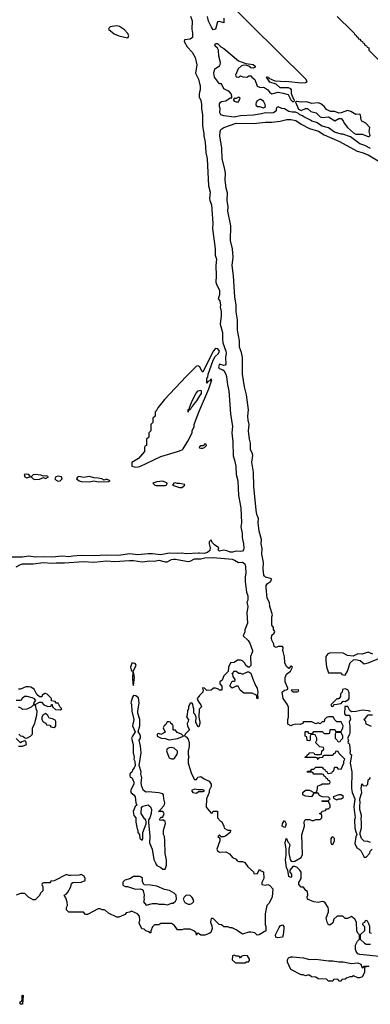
# Model space of a CAD drawing. Header units: inches. Extents: x 2701323 to 2964515, y 494916 to 722124.
# Tile 288 of 656: x 2828283 to 2831629, y 626626 to 636040. Entities that reach past the tile are written whole.
import ezdxf

# ---------------------------------------------------------------- set-up
doc = ezdxf.new("R2010")
doc.units = ezdxf.units.IN
doc.header["$MEASUREMENT"] = 0
for name, color, linetype in [('C8622', 7, 'Continuous'), ('C8623', 7, 'Continuous'), ('C8632', 7, 'Continuous'), ('C8633', 7, 'Continuous')]:
    doc.layers.add(name, color=color, linetype=linetype)

msp = doc.modelspace()

# ---------------------------------------------------------------- linework, layer by layer
at = {"layer": 'C8622', "color": 2, "elevation": 2}
for points in [[(2829370, 629888.7), (2829352, 629888), (2829341, 629850), (2829345.4, 629825.4), (2829350, 629814), (2829370, 629814), (2829395.3, 629870), (2829383.1, 629883.1)], [(2829370, 629806), (2829362, 629798), (2829358, 629750), (2829362, 629690), (2829370, 629674), (2829379, 629750)], [(2829370, 629578), (2829358.8, 629561.2), (2829342, 629510), (2829350.9, 629490.9), (2829351.3, 629430), (2829370.8, 629350), (2829358, 629290), (2829384.7, 629230), (2829358, 629190), (2829351, 629170), (2829364.7, 629110), (2829364.7, 629030), (2829374.8, 628990), (2829371, 628970), (2829381, 628950), (2829384.7, 628910), (2829374.4, 628885.6), (2829362, 628870), (2829354, 628846), (2829334, 628830), (2829334, 628810), (2829338, 628798), (2829354, 628794), (2829371, 628751), (2829371, 628730), (2829341, 628670), (2829347.3, 628647.3), (2829371.3, 628630), (2829386, 628610), (2829391, 628551), (2829402, 628530), (2829384, 628516), (2829366, 628470), (2829371.3, 628431.3), (2829391, 628410), (2829391.1, 628368.9), (2829404, 628304), (2829411.3, 628290), (2829411.3, 628270), (2829424.7, 628250), (2829430, 628214), (2829450, 628194), (2829458, 628210), (2829458, 628270), (2829488.7, 628350), (2829488.4, 628368.4), (2829486, 628390), (2829476.4, 628396.4), (2829441.2, 628450), (2829444, 628510), (2829458, 628522), (2829510, 628534), (2829530, 628514), (2829541, 628490), (2829538, 628450), (2829524.7, 628410), (2829512, 628390), (2829511.1, 628368.9), (2829524, 628230), (2829522.8, 628170), (2829547.7, 628110), (2829562, 628010), (2829579.6, 627979.6), (2829583.6, 627963.6), (2829591.6, 627951.6), (2829630, 627934.8), (2829650, 627918.8), (2829670, 627918), (2829683.3, 627956.7), (2829684.8, 628004.8), (2829669.4, 628069.4), (2829669.3, 628190), (2829665.2, 628230), (2829654, 628250), (2829654, 628290), (2829675.1, 628355.1), (2829670, 628375.3), (2829650, 628388.7), (2829630, 628382), (2829618, 628390), (2829630, 628414), (2829650, 628414), (2829662, 628450), (2829658, 628458), (2829650, 628468), (2829608, 628470), (2829622, 628478), (2829626, 628490), (2829657, 628523), (2829663.7, 628536.3), (2829666.3, 628553.7), (2829658, 628590), (2829655.3, 628630), (2829650, 628638), (2829609, 628649), (2829510, 628656), (2829490, 628653.2), (2829465.2, 628670), (2829449.2, 628710), (2829442.7, 628742.7), (2829449, 628790), (2829439, 628830), (2829442, 628850), (2829422, 628910), (2829441.2, 629030), (2829435.5, 629095.5), (2829424, 629150), (2829434, 629170), (2829435.3, 629190), (2829428.7, 629210), (2829414, 629230), (2829429.2, 629290), (2829429.2, 629350), (2829408.7, 629410), (2829408.7, 629430), (2829424, 629510), (2829415.5, 629555.5), (2829390, 629575.3)], [(2828530, 629406), (2828505.4, 629394.6), (2828492, 629370), (2828492, 629350), (2828505.4, 629325.4), (2828532.7, 629312.7), (2828538, 629298), (2828570, 629294), (2828578, 629278), (2828610, 629274), (2828622, 629278), (2828626, 629290), (2828626, 629330), (2828622, 629342), (2828596.4, 629356.4), (2828562, 629362), (2828550, 629386)], [(2829710, 629326), (2829690, 629326), (2829678.8, 629301.2), (2829662, 629290), (2829652, 629270), (2829670.7, 629229.3), (2829630, 629206), (2829610, 629215.3), (2829594, 629210), (2829594, 629190), (2829634, 629170), (2829670, 629166.8), (2829710, 629156), (2829790, 629166), (2829846, 629190), (2829826, 629210), (2829784.7, 629224.7), (2829770, 629246), (2829750, 629246), (2829746, 629250), (2829746, 629290), (2829742, 629302), (2829726, 629310), (2829722, 629322)], [(2829730, 629082), (2829710, 629078), (2829691.6, 629068.4), (2829684.7, 629050), (2829704.7, 628990), (2829710, 628982), (2829730, 628972), (2829750, 628972), (2829760.4, 628979.6), (2829782, 629010), (2829788, 629030), (2829787.3, 629047.3), (2829756.4, 629076.4)], [(2829428.9, 627848.9), (2829370, 627848.7), (2829334.4, 627825.6), (2829287.1, 627812.9), (2829267.1, 627792.9), (2829266.4, 627766.4), (2829290, 627752), (2829310, 627752), (2829386.8, 627726.8), (2829430.8, 627730.8), (2829450, 627724.7), (2829461, 627710), (2829470.5, 627670.5), (2829466.8, 627646.8), (2829470.9, 627629.1), (2829464.7, 627604.7), (2829490, 627574), (2829550.9, 627590.9), (2829590, 627591.3), (2829610, 627584.7), (2829663.6, 627583.6), (2829690, 627578), (2829710, 627582), (2829732, 627592), (2829748, 627592), (2829768.4, 627611.6), (2829778, 627630), (2829775.3, 627670), (2829758, 627690), (2829712.9, 627712.9), (2829663.2, 627723.2), (2829590, 627754), (2829530, 627766), (2829470, 627768.7), (2829455.5, 627795.5), (2829453.2, 627833.2), (2829443.1, 627843.1)], [(2829870, 627668), (2829852, 627650), (2829842, 627630), (2829859.6, 627599.6), (2829870, 627592), (2829890, 627582), (2829910, 627582), (2829926, 627590), (2829946, 627610), (2829938, 627630), (2829930, 627646), (2829910, 627666)], [(2828290, 626626), (2828286, 626630), (2828286, 626650), (2828302, 626658), (2828306, 626670), (2828306, 626710), (2828310, 626714), (2828314, 626710), (2828310, 626628)]]:
    msp.add_lwpolyline(points, close=True, dxfattribs=at)
for points in [[(2828250, 629534), (2828290, 629534), (2828302, 629538), (2828307.3, 629552.7), (2828328.4, 629571.6), (2828351.1, 629571.1), (2828399.6, 629559.6), (2828412.7, 629552.7), (2828434, 629530), (2828414, 629510), (2828418, 629498), (2828430, 629494), (2828470, 629514), (2828490, 629514), (2828514, 629490), (2828550, 629474), (2828582, 629478), (2828587.3, 629492.7), (2828592.7, 629492.7), (2828594, 629470), (2828623.6, 629443.6), (2828670, 629442), (2828686, 629450), (2828667.3, 629467.3), (2828650, 629506), (2828630, 629506), (2828622, 629522), (2828587.3, 629527.3), (2828586, 629550), (2828546, 629590), (2828530, 629598), (2828523.6, 629596.4), (2828498, 629582), (2828492.7, 629567.3), (2828470, 629566), (2828447.3, 629587.3), (2828420.4, 629640.4), (2828390, 629658), (2828370, 629662), (2828339.6, 629660.4), (2828290, 629638), (2828270, 629638)], [(2830000, 629578.5), (2829991.3, 629570), (2829978, 629550), (2829982, 629530), (2830000, 629506)], [(2828274, 629210), (2828290, 629194), (2828311.3, 629191.3), (2828332.7, 629172.7), (2828350, 629172), (2828386, 629190), (2828406, 629210), (2828406, 629270), (2828428, 629310), (2828428.9, 629331.1), (2828446, 629390), (2828448, 629430), (2828438, 629450), (2828436.4, 629476.4), (2828430, 629486), (2828410, 629486), (2828392.7, 629467.3), (2828350, 629448), (2828310, 629446), (2828296.4, 629456.4), (2828270, 629466)], [(2830000, 629301.3), (2829994.8, 629285.2), (2829990, 629278), (2829982, 629282), (2829963.1, 629323.1), (2829966, 629370), (2829956.4, 629396.4), (2829946, 629410), (2829946, 629450), (2829938, 629470), (2829936.4, 629496.4), (2829930, 629506), (2829910, 629506), (2829894, 629470), (2829894, 629450), (2829885.4, 629434.6), (2829882, 629390), (2829874, 629370), (2829894, 629350), (2829892, 629330), (2829882, 629310), (2829885.4, 629285.4), (2829902, 629250), (2829862, 629210), (2829854, 629190), (2829870, 629182), (2829890, 629162), (2829901, 629130), (2829901, 629090), (2829891.3, 629050), (2829891.3, 629010), (2829896, 628990), (2829891.3, 628970), (2829891.6, 628931.6), (2829922, 628830), (2829950, 628774), (2829970, 628774), (2829982, 628798), (2830000, 628802.3)], [(2830000, 629452), (2829998, 629450), (2829996.9, 629443.1), (2829991, 629370), (2830000, 629339.5)], [(2828270, 629094), (2828310, 629094), (2828346, 629110), (2828342, 629142), (2828330, 629146), (2828303.6, 629136.4), (2828290, 629126), (2828247.3, 629167.3)], [(2830000, 628676), (2829990, 628675.3), (2829950, 628682), (2829922, 628670), (2829934, 628650), (2829970, 628646), (2829990, 628662), (2830000, 628662)], [(2830000, 627297), (2829990, 627306), (2829978, 627302), (2829970, 627288), (2829966, 627310), (2829946, 627330), (2829910, 627346), (2829850, 627346), (2829830, 627338), (2829790, 627338), (2829759, 627379), (2829730, 627398), (2829630, 627398), (2829610, 627386), (2829570, 627386), (2829550, 627366), (2829534, 627330), (2829534, 627310), (2829526, 627310), (2829518, 627318), (2829486, 627330), (2829470, 627346), (2829447.3, 627347.3), (2829423.1, 627403.1), (2829428, 627430), (2829426, 627470), (2829406, 627490), (2829350, 627518), (2829331.6, 627508.4), (2829298, 627502), (2829290, 627486), (2829230, 627458), (2829210, 627458), (2829130, 627498), (2829102, 627522), (2829088.4, 627528.4), (2829070, 627528.7), (2829050, 627538), (2829030, 627538), (2828930, 627486), (2828910, 627486), (2828890, 627506), (2828750, 627506), (2828728.7, 627530), (2828728.9, 627551.1), (2828738, 627570), (2828736.4, 627603.6), (2828723.1, 627643.1), (2828706, 627670), (2828730, 627682), (2828742, 627698), (2828769.3, 627750), (2828778, 627782), (2828788, 627792), (2828870, 627794), (2828906, 627810), (2828906, 627830), (2828898, 627850), (2828870, 627868), (2828850, 627862), (2828770, 627858), (2828750, 627858), (2828730, 627866), (2828610, 627808), (2828578, 627802), (2828570, 627786), (2828510, 627786), (2828498, 627782), (2828494, 627770), (2828502, 627750), (2828502, 627710), (2828482, 627690), (2828470, 627666), (2828430, 627626), (2828410, 627626), (2828366, 627650), (2828330, 627686), (2828290, 627686), (2828250, 627668)]]:
    msp.add_lwpolyline(points, dxfattribs=at)
at = {"layer": 'C8623', "color": 2, "elevation": 2}
for points in [[(2829914.2, 636074.2), (2829928, 636030), (2829924.9, 635950), (2829932.7, 635910), (2829930.6, 635870), (2829910, 635852.7), (2829854, 635846), (2829852, 635830), (2829881.7, 635781.7), (2829927.3, 635730), (2829958, 635678), (2829972.5, 635607.5), (2829962, 635530), (2829990, 635471.3), (2830000, 635428.8)], [(2830000, 635348.1), (2829996, 635330), (2829996.9, 635296.9), (2830000, 635291.7)], [(2830000, 632722), (2829990, 632729), (2829970, 632726), (2829870, 632629.2), (2829666, 632410), (2829602, 632330), (2829583.6, 632296.4), (2829574, 632290), (2829574, 632250), (2829554, 632230), (2829554, 632190), (2829534, 632170), (2829534, 632110), (2829514, 632090), (2829514, 632050), (2829494, 632030), (2829494, 631970), (2829478, 631962), (2829474, 631950), (2829474, 631910), (2829416.9, 631843.1), (2829352.7, 631807.3), (2829354, 631770), (2829390, 631762.8), (2829430, 631767.3), (2829630, 631864), (2829789.6, 631910.4), (2829832.9, 631927.1), (2829843.1, 631936.9), (2829888, 632010), (2829918, 632070), (2829927.3, 632092.7), (2829928, 632110), (2829948, 632150), (2829948.7, 632170), (2829969, 632230), (2830000, 632302.5)], [(2830000, 632444.1), (2829970, 632395.3), (2829940.7, 632359.3), (2829930, 632338), (2829923.6, 632336.4), (2829910, 632308.7), (2829892.7, 632307.3), (2829890, 632288), (2829890, 632312), (2829902, 632318), (2829902, 632330), (2829926, 632390), (2829966.6, 632470), (2829987.5, 632492.5), (2830000, 632495.6)], [(2830000, 631956), (2829994, 631950), (2830000, 631947)], [(2830000, 630939.9), (2829990, 630940.7), (2829870, 630934), (2829830, 630940.5), (2829790, 630936.9), (2829710, 630939.6), (2829630, 630924.5), (2829550, 630934), (2829510, 630934), (2829410, 630922.4), (2829330, 630931.8), (2829230, 630917), (2829110, 630920.7), (2828990, 630915.1), (2828870, 630915.6), (2828788.3, 630911.7), (2828750, 630904.5), (2828690, 630912), (2828590, 630899.6), (2828510, 630903.6), (2828430, 630900.5), (2828370, 630909.6), (2828310, 630901.6), (2828170, 630899.7)], [(2828250, 630807.7), (2828289.7, 630830.3), (2828310, 630836.4), (2828410, 630838.7), (2828508.6, 630848.6), (2828590, 630844.4), (2828630, 630848.4), (2828710, 630846), (2828890, 630860.3), (2828990, 630852.4), (2829110, 630864.9), (2829190, 630860.4), (2829331.4, 630868.6), (2829370, 630868.7), (2829450, 630857), (2829524.7, 630864.7), (2829570, 630863.1), (2829610, 630873.4), (2829670, 630856.4), (2829690, 630857.6), (2829730, 630877.6), (2829750, 630882), (2829770, 630882), (2829890, 630859.3), (2829910, 630863.8), (2829950, 630883.8), (2830000, 630884.3)]]:
    msp.add_lwpolyline(points, dxfattribs=at)
for points in [[(2829210, 635981.2), (2829163.5, 635976.5), (2829147.1, 635972.9), (2829136.9, 635963.1), (2829131.3, 635950), (2829184.6, 635904.6), (2829230, 635885.5), (2829310, 635866.8), (2829318, 635870), (2829324, 635890), (2829311.7, 635911.7), (2829281.5, 635941.5), (2829234.8, 635974.8)], [(2828350, 631695.1), (2828324.7, 631690), (2828331.3, 631670), (2828342.5, 631662.5), (2828350, 631658.8), (2828370, 631664.7), (2828386, 631670), (2828368, 631690)], [(2828430, 631691.8), (2828411, 631689), (2828392, 631670), (2828411.3, 631650), (2828425.1, 631645.1), (2828470, 631645.5), (2828510, 631662), (2828530, 631652), (2828558, 631670), (2828538, 631678), (2828510, 631675.3), (2828484, 631684)], [(2828650, 631676.9), (2828626, 631670), (2828618.8, 631650), (2828630, 631636), (2828650, 631628.4), (2828670, 631631), (2828689, 631650), (2828682, 631670)], [(2828950, 631674), (2828890, 631662.7), (2828848.2, 631671.8), (2828835.3, 631664.7), (2828826, 631650), (2828850, 631631), (2828870, 631625.5), (2828950, 631623), (2828990, 631631.3), (2829030, 631622), (2829130, 631624.7), (2829146, 631630), (2829110, 631648), (2829090, 631638), (2829066, 631650), (2829030, 631658), (2828990, 631659.3)], [(2829650, 631629.2), (2829590, 631621.2), (2829554, 631610), (2829572, 631590), (2829584.9, 631584.9), (2829670, 631586.8), (2829688, 631592), (2829688.7, 631610)], [(2829770, 631611.8), (2829754, 631610), (2829742, 631590), (2829806.2, 631566.2), (2829830, 631567.7), (2829858, 631590), (2829854.6, 631594.6), (2829810, 631605.2), (2829784.7, 631604.7)]]:
    msp.add_lwpolyline(points, close=True, dxfattribs=at)
at = {"layer": 'C8632', "color": 2, "elevation": 2}
for points in [[(2830503.3, 630000), (2830502, 629990), (2830486, 629950), (2830490, 629866), (2830470, 629846), (2830443.1, 629863.1), (2830428, 629890), (2830408, 629910), (2830390, 629917.2), (2830362.8, 629917.2), (2830330, 629895.3), (2830294, 629890), (2830274, 629850), (2830272.7, 629807.3), (2830230, 629766), (2830216, 629724), (2830194, 629710), (2830194, 629690), (2830212.7, 629667.3), (2830211.1, 629628.9), (2830190, 629628), (2830179, 629639), (2830150, 629648), (2830132.7, 629647.3), (2830110, 629628), (2830070, 629626), (2830046, 629650), (2830027.1, 629652.9), (2830030, 629634), (2830034, 629634), (2830032, 629610), (2830000, 629578.5)], [(2831750, 627079.7), (2831530, 627100.7), (2831509, 627110), (2831500.1, 627120.1), (2831493.2, 627130), (2831489.3, 627149.3), (2831489, 627191), (2831506, 627230), (2831526, 627250), (2831526, 627290), (2831510, 627306), (2831502, 627330), (2831498, 627410), (2831480.4, 627440.4), (2831450, 627466), (2831410, 627448), (2831390, 627448), (2831367.3, 627467.3), (2831312.7, 627467.3), (2831281, 627439), (2831270, 627406), (2831250, 627386), (2831230, 627386), (2831218, 627410), (2831209.2, 627450), (2831229, 627510), (2831229.1, 627530.9), (2831226, 627550), (2831197.5, 627597.5), (2831186, 627606), (2831170, 627609.3), (2831130, 627600.7), (2831090, 627604.2), (2831028.7, 627630), (2831028, 627652), (2831033.2, 627670), (2831030, 627706), (2831015.3, 627715.3), (2830990, 627746), (2830970, 627746), (2830946, 627770), (2830946, 627790), (2830968, 627830), (2830968, 627890), (2830958, 627910), (2830930, 627934), (2830910, 627942), (2830890, 627942), (2830862, 627910), (2830862, 627890), (2830876, 627870), (2830876, 627844), (2830870, 627838), (2830850, 627848), (2830842, 627910), (2830829.5, 627930), (2830819.3, 628010), (2830825.2, 628050), (2830825.2, 628110), (2830815.3, 628170), (2830826, 628210), (2830830.5, 628210.5), (2830840.7, 628180.7), (2830852, 628170), (2830862, 628150), (2830851.1, 628108.9), (2830850.8, 628070), (2830862.8, 628010), (2830875.3, 627995.3), (2830890, 627991), (2830910, 627996), (2830968, 628030), (2830980.4, 628059.6), (2830974.6, 628245.4), (2831002, 628330), (2830998, 628370), (2831006, 628390), (2831010, 628394), (2831047.3, 628392.7), (2831070, 628382), (2831090, 628382), (2831110, 628394), (2831150, 628394), (2831166, 628410), (2831166, 628430), (2831162, 628442), (2831147.3, 628447.3), (2831147.3, 628452.7), (2831162, 628458), (2831170, 628474), (2831202, 628478), (2831210, 628494), (2831230, 628494), (2831246, 628510), (2831246, 628530), (2831230, 628566), (2831170, 628566), (2831166, 628570), (2831230, 628574), (2831246, 628590), (2831230, 628606), (2831168.4, 628608.4), (2831143.1, 628623.1), (2831130, 628646), (2831090, 628646), (2831068.9, 628608.9), (2831010, 628615.3), (2830986, 628630), (2830986, 628650), (2831010, 628674), (2831047.3, 628672.7), (2831090, 628652), (2831107.3, 628652.7), (2831118, 628662), (2831126, 628690), (2831126, 628710), (2831130, 628714), (2831156.4, 628723.6), (2831170, 628734), (2831230, 628734), (2831242, 628738), (2831246, 628750), (2831242, 628762), (2831227.3, 628767.3), (2831222, 628782), (2831207.3, 628787.3), (2831202, 628802), (2831187.3, 628807.3), (2831182, 628822), (2831170, 628826), (2831090, 628826), (2831082, 628842), (2831070, 628846), (2831030, 628846), (2831026, 628850), (2831030, 628854), (2831062, 628858), (2831070, 628874), (2831090, 628874), (2831110, 628894), (2831170, 628894), (2831178, 628878), (2831194, 628870), (2831198, 628858), (2831212.7, 628852.7), (2831218, 628838), (2831230, 628834), (2831262, 628838), (2831267.3, 628852.7), (2831282, 628858), (2831286, 628890), (2831290, 628894), (2831310, 628894), (2831318, 628878), (2831350, 628874), (2831378, 628930), (2831378, 628950), (2831386, 628970), (2831327.3, 629027.3), (2831322, 629042), (2831310, 629046), (2831298, 629042), (2831292.7, 629027.3), (2831278, 629022), (2831270, 629006), (2831190, 629006), (2831178, 629002), (2831170, 628986), (2831138, 628982), (2831130, 628966), (2831122, 628982), (2831110, 628986), (2831007.3, 628987.3), (2831010, 628994), (2831022, 628998), (2831030, 629014), (2831042, 629018), (2831050, 629034), (2831091.6, 629031.6), (2831098, 629018), (2831110, 629014), (2831150, 629014), (2831162, 629018), (2831166, 629050), (2831182, 629058), (2831186, 629070), (2831182, 629082), (2831147.3, 629087.3), (2831110, 629126), (2831108, 629132), (2831118, 629150), (2831118, 629170), (2831102, 629202), (2831090, 629206), (2831058, 629202), (2831054, 629190), (2831054, 629150), (2831050, 629146), (2831027.3, 629147.3), (2831022, 629182), (2831006, 629190), (2831006, 629230), (2831010, 629234), (2831030, 629234), (2831038, 629218), (2831070, 629214), (2831082, 629218), (2831090, 629234), (2831170, 629234), (2831190, 629214), (2831230, 629214), (2831242, 629218), (2831246, 629250), (2831250, 629254), (2831290, 629254), (2831298, 629238), (2831310, 629234), (2831350, 629234), (2831368, 629270), (2831368.7, 629290), (2831350, 629326), (2831310, 629328), (2831286, 629350), (2831278, 629370), (2831270, 629374), (2831230, 629374), (2831210, 629368), (2831192, 629350), (2831190, 629326), (2831170, 629326), (2831150, 629308), (2831130, 629318), (2831108.4, 629308.4), (2831070, 629328), (2831010, 629328), (2830990, 629326), (2830982, 629310), (2830959.8, 629300.2), (2830916.9, 629303.1), (2830890, 629298), (2830870, 629288), (2830843.1, 629303.1), (2830842, 629350), (2830848, 629370), (2830847.3, 629467.3), (2830836.4, 629496.4), (2830798, 629550), (2830789, 629610), (2830809.3, 629630.7), (2830828.7, 629631.3), (2830842, 629638), (2830842, 629650), (2830817, 629710), (2830817, 629750), (2830830, 629781), (2830868, 629810), (2830886, 629850), (2830878, 629858), (2830870, 629858), (2830850, 629838), (2830830, 629855.3), (2830812.3, 629890), (2830809, 629949), (2830797.6, 630000)], [(2831653.9, 629973.9), (2831610, 629992), (2831550, 629974), (2831510, 629977.6), (2831466.2, 629953.8), (2831410, 629959.6), (2831370, 629982.7), (2831250, 629987), (2831222.8, 629977.2), (2831204, 629950), (2831204, 629910), (2831210, 629854), (2831230, 629794), (2831350, 629794), (2831358, 629778), (2831390, 629774), (2831410, 629812), (2831436.9, 629890), (2831470, 629920.7), (2831490, 629923.8), (2831517.7, 629917.7), (2831531.8, 629911.8), (2831570, 629880.7), (2831610, 629890.6), (2831710, 629931.3)], [(2830000, 629506), (2830012, 629490), (2830018, 629470), (2830000, 629452)], [(2831630, 629426), (2831612.9, 629432.9), (2831550, 629439), (2831494.4, 629425.6), (2831450, 629422), (2831434.6, 629434.6), (2831414, 629474), (2831386.4, 629473.6), (2831382, 629402), (2831391.6, 629391.6), (2831431.1, 629391.1), (2831438.8, 629350), (2831426.4, 629326.4), (2831434.8, 629290), (2831433.7, 629226.3), (2831430, 629206), (2831412, 629170), (2831422, 629150), (2831414, 629130), (2831423.6, 629123.6), (2831430.7, 629110.7), (2831436.9, 629043.1), (2831432.7, 629032.7), (2831438, 629018), (2831451.3, 629010), (2831438, 628930), (2831454, 628850), (2831450.8, 628690), (2831456.3, 628650), (2831481, 628590), (2831471, 628510), (2831484, 628410), (2831479.1, 628390), (2831482.8, 628310), (2831490, 628274), (2831502, 628250), (2831491.3, 628228.7), (2831482, 628162), (2831501.1, 628121.1), (2831522, 628110), (2831542, 628090), (2831570, 628034), (2831590, 628034), (2831626, 628070), (2831628.4, 628091.6), (2831646, 628110)], [(2830000, 629339.5), (2830002.8, 629330), (2830002.8, 629310), (2830000, 629301.3)], [(2831642, 629282), (2831590, 629306), (2831586, 629330), (2831566, 629350), (2831580.4, 629359.6), (2831610, 629394), (2831650, 629394)], [(2830000, 628802.3), (2830010, 628804.7), (2830042, 628782), (2830090, 628758), (2830111.3, 628730), (2830111.3, 628710), (2830091.3, 628670), (2830091.3, 628650), (2830064.7, 628590), (2830062, 628510), (2830110, 628454), (2830122, 628458), (2830130, 628474), (2830170, 628472), (2830172, 628410), (2830198, 628378), (2830212, 628370), (2830232, 628330), (2830234, 628310), (2830270, 628292), (2830294, 628290), (2830291.1, 628268.9), (2830250, 628235.3), (2830230, 628226), (2830206, 628226), (2830190, 628246), (2830174, 628230), (2830194, 628214), (2830194, 628190), (2830164.7, 628110), (2830170, 628094), (2830190, 628082), (2830250, 628084.7), (2830283.6, 628063.6), (2830314, 628030), (2830350, 628014), (2830358, 627998), (2830372.7, 627992.7), (2830410, 627992), (2830430, 627982), (2830459.6, 627939.6), (2830512.7, 627892.7), (2830518, 627878), (2830550, 627874), (2830570, 627914), (2830583.6, 627903.6), (2830610, 627894), (2830612, 627830), (2830594, 627790), (2830594, 627770), (2830630, 627764.7), (2830650, 627772), (2830670, 627762), (2830698, 627730), (2830692, 627650), (2830662, 627590), (2830642, 627570), (2830624.7, 627490), (2830624.7, 627390), (2830631.6, 627368.4), (2830631.3, 627330), (2830568.7, 627288.7), (2830548.4, 627288.4), (2830526, 627310), (2830490, 627315.3), (2830470, 627315.3), (2830410, 627295.3), (2830350, 627338), (2830310, 627358), (2830290, 627358), (2830270, 627368), (2830230, 627366), (2830210, 627386), (2830186, 627390), (2830130, 627448), (2830110, 627446), (2830105.4, 627434.6), (2830104.7, 627410), (2830116.9, 627376.9), (2830121, 627350), (2830106.4, 627313.6), (2830090, 627302), (2830050, 627288), (2830010, 627288), (2830000, 627297)], [(2831630, 628173.2), (2831604.1, 628184.1), (2831570, 628187), (2831544, 628210), (2831534, 628250), (2831534, 628270), (2831544, 628310), (2831545.2, 628370), (2831541.2, 628390), (2831544, 628430), (2831528.7, 628490), (2831528.7, 628530), (2831533.2, 628550), (2831528.7, 628590), (2831548, 628650), (2831542, 628690), (2831548, 628730), (2831550, 628734), (2831554, 628730), (2831558, 628718), (2831590, 628714), (2831606, 628730), (2831608.4, 628771.6), (2831622, 628778), (2831630, 628794)], [(2830000, 628662), (2830030, 628662), (2830046, 628670), (2830030, 628678), (2830000, 628676)], [(2831642, 627302), (2831626, 627310), (2831626, 627370), (2831616.4, 627396.4), (2831602, 627422), (2831590, 627426), (2831578, 627422), (2831572.7, 627407.3), (2831558, 627402), (2831554, 627390), (2831574, 627370), (2831574, 627330), (2831534, 627290), (2831534, 627250), (2831574, 627210), (2831590, 627202), (2831630, 627202)]]:
    msp.add_lwpolyline(points, dxfattribs=at)
at = {"layer": 'C8632', "color": 2}
for points, elevation in [([(2830410, 629782), (2830456.4, 629803.6), (2830470, 629804.7), (2830490, 629792), (2830503.5, 629743.5), (2830534.8, 629674.8), (2830550.8, 629650), (2830556, 629610), (2830551.3, 629590), (2830554, 629550), (2830550, 629546), (2830542, 629582), (2830500.4, 629600.4), (2830422, 629602), (2830388, 629630), (2830367.3, 629667.3), (2830350, 629668), (2830310, 629648.7), (2830290, 629666), (2830288, 629670), (2830306, 629710), (2830310, 629714), (2830330, 629714), (2830338, 629722), (2830338, 629730), (2830320.4, 629760.4), (2830318, 629778), (2830306, 629790), (2830322, 629798), (2830328, 629812), (2830350, 629812), (2830372.7, 629792.7), (2830390, 629792)], 2), ([(2830910, 629634), (2830874, 629630), (2830890, 629614), (2830930, 629614), (2830942, 629618), (2830946, 629630)], 2), ([(2831390, 629642), (2831364.7, 629635.3), (2831362, 629610), (2831346, 629594), (2831344.7, 629570), (2831330, 629546), (2831310, 629546), (2831254, 629490), (2831258, 629478), (2831270, 629474), (2831286, 629494), (2831350, 629502), (2831370, 629524.7), (2831390, 629521), (2831420.4, 629539.6), (2831429, 629551), (2831428.7, 629608.7), (2831414, 629634)], 2), ([(2831350, 629226), (2831310, 629226), (2831298, 629222), (2831294, 629210), (2831294, 629170), (2831312.7, 629152.7), (2831318, 629138), (2831330, 629134), (2831342, 629138), (2831347.3, 629152.7), (2831366, 629170), (2831366, 629190)], 2), ([(2831350, 628628), (2831330, 628628), (2831274, 628610), (2831278, 628598), (2831310, 628582), (2831328.4, 628591.6), (2831350, 628592), (2831370, 628604.7), (2831373.2, 628613.2)], 2), ([(2830810, 628315.3), (2830789.4, 628330), (2830790, 628354), (2830810, 628382), (2830826, 628350), (2830821, 628330)], 2), ([(2831270, 628226), (2831258, 628222), (2831254, 628210), (2831254, 628170), (2831258, 628158), (2831270, 628154), (2831286, 628190), (2831286, 628210)], 2), ([(2830742, 627262), (2830728.4, 627268.4), (2830724, 627290), (2830758.9, 627361.1), (2830770, 627374.8), (2830790, 627386), (2830802.8, 627370), (2830804.9, 627350), (2830798.8, 627290), (2830790, 627268.7)], 2), ([(2830330, 627095.3), (2830314, 627090), (2830312, 627050), (2830343.6, 627023.6), (2830430, 627022), (2830448.4, 627031.6), (2830467.3, 627032.7), (2830476.4, 627043.6), (2830476.4, 627056.4), (2830458, 627090), (2830430, 627093.2), (2830414, 627090), (2830398, 627082), (2830390, 627066), (2830382, 627082), (2830370, 627086), (2830350, 627086)], 6), ([(2831050, 627053.4), (2831110, 627058), (2831230, 627042.8), (2831270, 627042.8), (2831330, 627030.7), (2831370, 627033), (2831450, 627014.8), (2831510, 627021), (2831538, 627010), (2831550, 626974), (2831562, 626978), (2831570, 626992), (2831614, 626990), (2831610, 626986), (2831578, 626982), (2831574, 626970), (2831574, 626930), (2831550, 626888), (2831530, 626878), (2831510, 626878), (2831470, 626898), (2831451.6, 626888.4), (2831432.7, 626887.3), (2831403.6, 626876.4), (2831390, 626866), (2831358, 626862), (2831350, 626848), (2831328.4, 626848.4), (2831322, 626862), (2831310, 626866), (2831278, 626862), (2831270, 626848), (2831231.6, 626848.4), (2831210, 626866), (2831130, 626868.7), (2831110, 626886), (2831068.4, 626888.4), (2831050, 626906), (2831030, 626906), (2831010, 626898), (2830987.3, 626907.3), (2830970, 626908), (2830870, 626958), (2830838, 627030), (2830838, 627050), (2830848, 627070), (2830870, 627079.1), (2830890, 627080.5), (2830990.4, 627070.4)], 2)]:
    msp.add_lwpolyline(points, close=True, dxfattribs=dict(at, elevation=elevation))
at = {"layer": 'C8633', "color": 2, "elevation": 2}
for points in [[(2831630, 634807.3), (2831577.2, 634837.2), (2831530, 634852.7), (2831439.5, 634919.5), (2831365.6, 634945.6), (2831350, 634946.6), (2831286.2, 634966.2), (2831230, 635005.2), (2831170, 635022.7), (2831116.5, 635056.5), (2831069.6, 635069.6), (2831058.9, 635078.9), (2830995.3, 635110), (2830982, 635122), (2830958, 635130), (2830944, 635144), (2830915.3, 635155.3), (2830884.7, 635155.3), (2830850, 635162.7), (2830810, 635188.7), (2830786, 635190), (2830750, 635206), (2830738, 635202), (2830732, 635188), (2830731.3, 635170), (2830704.7, 635150), (2830690, 635145.6), (2830630, 635149.6), (2830590, 635138.7), (2830513, 635127), (2830390, 635119.6), (2830330, 635108), (2830230, 635119.5), (2830201.2, 635130), (2830194, 635150), (2830195.3, 635190), (2830189.3, 635210.7), (2830190, 635234), (2830198, 635250), (2830210, 635258), (2830250, 635264.7), (2830290, 635292), (2830306, 635294), (2830308, 635310), (2830302, 635330), (2830284, 635350), (2830270, 635361.2), (2830230, 635378), (2830210, 635426), (2830190, 635428), (2830140.9, 635490), (2830135.1, 635530), (2830146, 635570), (2830190, 635598), (2830197.2, 635610), (2830199.3, 635630), (2830182.7, 635690), (2830181.2, 635750), (2830170, 635768.7), (2830144, 635790), (2830150, 635812), (2830170, 635811.3), (2830201.6, 635781.6), (2830230, 635763), (2830370, 635647.7), (2830440.7, 635620.7), (2830510, 635612.2), (2830530, 635596), (2830530, 635585.2), (2830510, 635577.2), (2830490, 635579), (2830470, 635595.3), (2830450, 635602.7), (2830415.9, 635604.1), (2830400.4, 635599.6), (2830367.3, 635570), (2830342, 635510), (2830350, 635494), (2830370, 635492), (2830390, 635502), (2830412.7, 635492.7), (2830450, 635492), (2830470, 635504.7), (2830490, 635502), (2830498, 635490), (2830527.1, 635467.1), (2830550, 635404.7), (2830570, 635394.8), (2830590, 635391), (2830610, 635394.8), (2830622, 635390), (2830650.7, 635370.7), (2830670, 635344.7), (2830690, 635331), (2830750, 635347.7), (2830798, 635338), (2830843.6, 635323.6), (2830870, 635274), (2830890, 635254), (2830902, 635258), (2830906, 635270), (2830898, 635278), (2830878, 635330), (2830878, 635370), (2830870, 635378), (2830847.3, 635387.3), (2830770, 635388.7), (2830730, 635422), (2830670, 635444), (2830638, 635490), (2830645.2, 635494.8), (2830658, 635490), (2830662, 635482), (2830716.9, 635456.9), (2830770.9, 635450.9), (2830850, 635450.6), (2830970, 635434.8), (2831010, 635438), (2831028, 635450), (2831012.9, 635472.9), (2830230, 636248)], [(2830230, 636054), (2830232, 636010), (2830190, 636024), (2830170, 636018), (2830150, 635948.7), (2830130, 635944), (2830112.7, 635970), (2830085.1, 636025.1), (2830075.1, 636070)], [(2831314, 636070), (2831452.7, 635932.7), (2831474, 635910), (2831478, 635898), (2831490, 635894), (2831498, 635878), (2831510, 635874), (2831518, 635858), (2831530, 635854), (2831538, 635838), (2831554, 635830), (2831558, 635818), (2831570, 635814), (2831578, 635798), (2831594, 635790), (2831598, 635778), (2831614, 635770), (2831614, 635750), (2831752.7, 635612.7)], [(2830000, 635428.8), (2830004.4, 635410), (2830004.9, 635370), (2830000, 635348.1)], [(2830000, 635291.7), (2830012.1, 635272.1), (2830019.3, 635230), (2830016.3, 635190), (2830027.7, 635130), (2830027.5, 635027.5), (2830040.5, 634950), (2830039.1, 634930), (2830052.4, 634870), (2830060.4, 634770), (2830072, 634710), (2830086, 634450), (2830099.5, 634390), (2830094.4, 634330), (2830097.1, 634310), (2830113.4, 634270), (2830125.5, 634094.5), (2830123.4, 634043.4), (2830148, 633850), (2830147.7, 633790), (2830160.4, 633750), (2830154.9, 633690), (2830158.8, 633590), (2830155.5, 633530), (2830160.5, 633510), (2830190.4, 633450), (2830190.4, 633409.6), (2830176, 633370), (2830191.9, 633351.9), (2830200.5, 633310), (2830196.3, 633290), (2830204, 633250), (2830204, 633210), (2830196, 633130), (2830218, 633050), (2830217.3, 632990), (2830222, 632950), (2830250, 632872), (2830251.9, 632851.9), (2830247.7, 632810), (2830250, 632746), (2830243.6, 632736.4), (2830230, 632734), (2830190, 632748), (2830181, 632721), (2830186.4, 632706.4), (2830216, 632696), (2830230, 632684.7), (2830250, 632652), (2830257.3, 632630), (2830265.5, 632550), (2830279.3, 632490), (2830294.4, 632270), (2830314.9, 632150), (2830307.3, 632090), (2830316.8, 632003.2), (2830320.5, 631870), (2830333.4, 631830), (2830344, 631770), (2830348, 631690), (2830364.9, 631630), (2830370.5, 631490), (2830394.2, 631374.2), (2830399.1, 631230), (2830394.8, 631190), (2830407.3, 631130), (2830406.8, 631090), (2830419.1, 631030), (2830420.7, 630990), (2830418.8, 630970), (2830410, 630959), (2830390, 630956), (2830350, 630959.5), (2830314, 630950), (2830290, 630949.6), (2830270, 630959.3), (2830230, 630969.2), (2830190, 630958), (2830178, 630970), (2830182, 630990), (2830140.5, 631020.5), (2830120.9, 631040.9), (2830110, 631066), (2830092, 631048), (2830091.3, 631030), (2830102, 630990), (2830096.4, 630963.6), (2830075.8, 630944.2), (2830043.4, 630936.6), (2830000, 630939.9)], [(2830797.6, 630000), (2830795.3, 630010), (2830796.4, 630036.4), (2830790, 630046), (2830750, 630046), (2830730, 630038), (2830710, 630048), (2830708, 630070), (2830690, 630106), (2830685.6, 630125.6), (2830690, 630154), (2830710, 630174), (2830718, 630190), (2830706, 630210), (2830706, 630230), (2830688, 630250), (2830688.7, 630330), (2830695.3, 630350), (2830668.7, 630430), (2830667.3, 630467.3), (2830645.2, 630510), (2830634, 630610), (2830635.3, 630630), (2830648.7, 630650), (2830675.3, 630670), (2830688, 630690), (2830678, 630698), (2830629.3, 630709.3), (2830618, 630718), (2830612.3, 630730), (2830606, 630790), (2830609.5, 630850), (2830595.1, 630930), (2830596.5, 630983.5), (2830587, 631030), (2830589.5, 631070), (2830567, 631150), (2830559.5, 631230), (2830560.9, 631270), (2830547, 631310), (2830539.5, 631350), (2830517.5, 631577.5), (2830514, 631714), (2830497, 631810), (2830506.3, 631873.7), (2830504.5, 631890), (2830486.6, 631930), (2830486.6, 631990), (2830475.1, 632030), (2830467, 632110), (2830474, 632170), (2830463.6, 632210), (2830459.5, 632250), (2830467, 632310), (2830446, 632454), (2830427.3, 632530), (2830409.6, 632650), (2830409.6, 632810), (2830398.8, 632858.8), (2830379.7, 632910), (2830381.3, 632970), (2830362.6, 633070), (2830363, 633170), (2830350, 633246), (2830349.7, 633310), (2830336.9, 633390), (2830324.7, 633590), (2830311.6, 633690), (2830319.7, 633770), (2830313, 633850), (2830293.6, 633930), (2830297.6, 634070), (2830269.6, 634209.6), (2830271.8, 634250), (2830262.4, 634310), (2830265.4, 634385.4), (2830252.7, 634430), (2830242.9, 634510), (2830247.3, 634570), (2830241.6, 634610), (2830214.5, 634710), (2830211.7, 634811.7), (2830192, 634930), (2830195.1, 634970), (2830203.7, 634990), (2830230, 635008), (2830350, 635052), (2830513.1, 635046.9), (2830630, 635061.1), (2830690, 635061.3), (2830770, 635070.5), (2830833.6, 635086.4), (2830870, 635086.7), (2830917.1, 635077.1), (2830970, 635041.6), (2831050, 634999.5), (2831134, 634974), (2831190, 634940.4), (2831334.1, 634874.1), (2831503.7, 634783.7), (2831551.5, 634771.5), (2831610, 634746.7), (2831721.7, 634681.7)], [(2830000, 632302.5), (2830088.7, 632510), (2830115.3, 632595.3), (2830110, 632606), (2830094, 632586), (2830078, 632582), (2830070, 632566), (2830069, 632610), (2830078, 632622), (2830081.2, 632650), (2830124.5, 632775.5), (2830143.6, 632816.4), (2830181.2, 632850), (2830189.2, 632870), (2830174, 632894), (2830150, 632896), (2830128.5, 632871.5), (2830030, 632668.7), (2830020.2, 632680.2), (2830001.2, 632721.2), (2830000, 632722)], [(2830000, 632495.6), (2830010, 632498), (2830016, 632490), (2830013.7, 632466.3), (2830000, 632444.1)], [(2830000, 631947), (2830010, 631942), (2830030, 631942), (2830046, 631950), (2830066, 631970), (2830062, 631982), (2830050, 631986), (2830034, 631966), (2830010, 631966), (2830000, 631956)], [(2830000, 630884.3), (2830010, 630884.4), (2830050, 630893.4), (2830130, 630897.1), (2830310, 630882.6), (2830333.9, 630873.9), (2830370, 630850.8), (2830410, 630852), (2830430, 630838), (2830439.1, 630810), (2830440.7, 630750), (2830434, 630710), (2830433.4, 630670), (2830447.1, 630567.1), (2830458.8, 630530), (2830458.8, 630490), (2830451, 630470), (2830460.7, 630430), (2830450.7, 630370), (2830456, 630270), (2830432.7, 630207.3), (2830431.6, 630188.4), (2830414, 630150), (2830463.6, 630103.6), (2830479.8, 630079.8), (2830504.7, 630010), (2830503.3, 630000)]]:
    msp.add_lwpolyline(points, dxfattribs=at)
for points in [[(2830370, 635298), (2830350, 635286), (2830330, 635286), (2830322, 635278), (2830322, 635270), (2830330, 635262), (2830350, 635254), (2830370, 635254), (2830386, 635290), (2830376.4, 635296.4)], [(2830570, 635276), (2830550, 635264), (2830538.8, 635250), (2830536, 635230), (2830539.6, 635219.6), (2830551, 635211), (2830570, 635210.8), (2830610, 635198.8), (2830628.9, 635211.1), (2830626, 635230), (2830610, 635261.2), (2830584.5, 635275.5)], [(2830923.6, 635256.4), (2830914, 635250), (2830944.7, 635184.7), (2830956.9, 635176.9), (2830970, 635171.3), (2831010, 635191), (2831030, 635192), (2831060.7, 635160.7), (2831112, 635150), (2831151.1, 635111.1), (2831170, 635106), (2831231.3, 635111.3), (2831290, 635072), (2831330, 635094), (2831350, 635094), (2831370, 635074), (2831381, 635050), (2831410.8, 635010), (2831470, 634958.8), (2831490, 634946), (2831550, 634944.9), (2831610, 634922), (2831618, 634922), (2831627.3, 634932.7), (2831619, 634970), (2831626, 635010), (2831588, 635050), (2831548, 635070), (2831542, 635082), (2831535.3, 635130), (2831530, 635135.3), (2831490, 635132.3), (2831443.3, 635163.3), (2831410, 635172), (2831350, 635148), (2831330, 635146), (2831290, 635162), (2831250, 635162), (2831210, 635182), (2831188.7, 635210), (2831156.2, 635236.2), (2831130, 635246), (2831070, 635237.2), (2831032.5, 635252.5), (2831010, 635256), (2830970, 635252.7)]]:
    msp.add_lwpolyline(points, close=True, dxfattribs=at)

doc.saveas('drawing.dxf')
